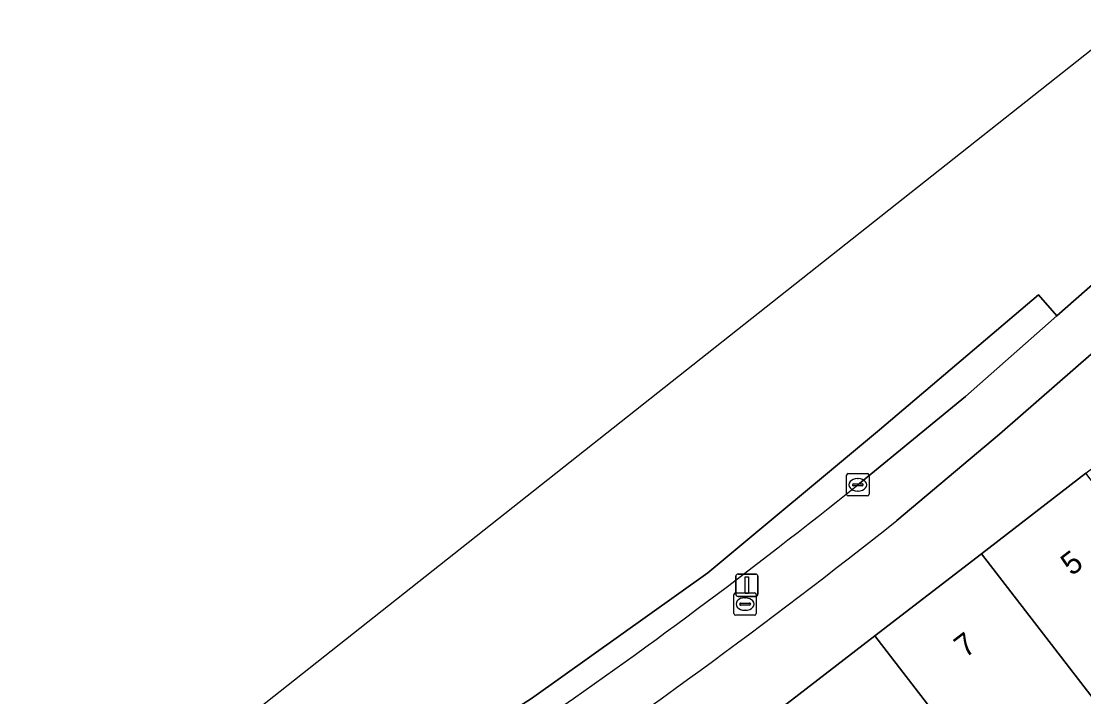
# Model space of a CAD drawing. Extents: x 162073 to 163043, y 381818 to 382561.
# Drawn here: x 162325.45 to 162373.02, y 382523.25 to 382553.5 of the extents above; entities that cross this region are included whole.
import ezdxf

# ---------------------------------------------------------------- set-up
doc = ezdxf.new("R2010")
doc.units = 0
for name, color, linetype in [('IMGEO_Brandkraan', 7, 'Continuous'), ('IMGEO_Erf', 7, 'Continuous'), ('IMGEO_Kolk', 7, 'Continuous'), ('IMGEO_Lichtmast', 7, 'Continuous'), ('IMGEO_Pand', 7, 'Continuous'), ('IMGEO_Pand_nummerreeks', 7, 'Continuous'), ('IMGEO_Rijbaan_lokaal_gesloten', 7, 'Continuous'), ('IMGEO_Voetpad_open', 7, 'Continuous')]:
    doc.layers.add(name, color=color, linetype=linetype)

msp = doc.modelspace()

# ---------------------------------------------------------------- linework, layer by layer
at = {"layer": 'IMGEO_Brandkraan'}
for p, q in [((162357.362, 382526.972), (162357.362, 382527.824)), ((162357.437, 382527.898), (162358.289, 382527.898)), ((162357.85, 382527.678), (162357.875, 382527.678)), ((162358.363, 382527.824), (162358.363, 382526.972)), ((162357.621, 382527.392), (162357.621, 382527.404)), ((162358.059, 382527.355), (162357.661, 382527.355)), ((162357.664, 382527.441), (162358.062, 382527.441)), ((162357.873, 382527.118), (162357.848, 382527.118)), ((162358.105, 382527.404), (162358.105, 382527.392)), ((162358.289, 382526.898), (162357.437, 382526.898))]:
    msp.add_line(p, q, dxfattribs=at)
for points in [[(162357.362, 382526.972), (162357.362, 382527.824)], [(162357.437, 382527.898), (162358.289, 382527.898)], [(162358.363, 382527.824), (162358.363, 382526.972)], [(162358.289, 382526.898), (162357.437, 382526.898)]]:
    msp.add_lwpolyline(points, dxfattribs=at)
for centre, radius, start, end in [((162357.439, 382527.822), 0.0765, 91.552, 178.448), ((162357.439, 382527.822), 0.0765, 91.552, 178.448), ((162358.287, 382527.822), 0.0765, 1.552, 88.448), ((162358.287, 382527.822), 0.0765, 1.552, 88.448), ((162357.661, 382527.401), 0.0403, 85.8775, 175.7526), ((162357.658, 382527.391), 0.0366, 178.938, 274.7102), ((162358.062, 382527.398), 0.043, 264.8664, 352.4533), ((162358.066, 382527.403), 0.0386, 1.7309, 96.639), ((162357.439, 382526.974), 0.0765, 181.552, 268.448), ((162357.439, 382526.974), 0.0765, 181.552, 268.448), ((162358.287, 382526.974), 0.0765, 271.552, 358.448), ((162358.287, 382526.974), 0.0765, 271.552, 358.448)]:
    msp.add_arc(centre, radius, start, end, dxfattribs=at)
for centre, major_axis, ratio, start_param, end_param in [((162357.849, 382527.398), (-0.387, 0.002), 0.722429, 4.712389, 7.853982), ((162357.874, 382527.398), (-0.39, 0.002), 0.717154, 1.570796, 4.712389)]:
    msp.add_ellipse(centre, major_axis=major_axis, ratio=ratio, start_param=start_param, end_param=end_param, dxfattribs=at)
at = {"layer": 'IMGEO_Erf'}
for points in [[(162368.445, 382529.655), (162373.12, 382533.26), (162377.78, 382536.852), (162375.557, 382539.591)], [(162374.299, 382539.417), (162369.257, 382535.013), (162364.654, 382531.14)], [(162346.764, 382518.079), (162349.248, 382514.857), (162354.099, 382518.596), (162358.894, 382522.293), (162363.669, 382525.973), (162368.445, 382529.655)]]:
    msp.add_lwpolyline(points, dxfattribs=at)
msp.add_arc((162198.971, 382739.298), 266.046, 303.74631, 308.51801, dxfattribs=at)
at = {"layer": 'IMGEO_Kolk'}
for p, q in [((162362.409, 382532.314), (162362.409, 382533.166)), ((162362.484, 382533.24), (162363.336, 382533.24)), ((162362.897, 382533.02), (162362.922, 382533.02)), ((162363.41, 382533.166), (162363.41, 382532.314)), ((162362.668, 382532.734), (162362.668, 382532.746)), ((162363.106, 382532.697), (162362.708, 382532.697)), ((162362.711, 382532.783), (162363.109, 382532.783)), ((162362.92, 382532.46), (162362.895, 382532.46)), ((162363.152, 382532.746), (162363.152, 382532.734)), ((162363.336, 382532.24), (162362.484, 382532.24))]:
    msp.add_line(p, q, dxfattribs=at)
for points in [[(162362.409, 382532.314), (162362.409, 382533.166)], [(162362.484, 382533.24), (162363.336, 382533.24)], [(162363.41, 382533.166), (162363.41, 382532.314)], [(162363.336, 382532.24), (162362.484, 382532.24)]]:
    msp.add_lwpolyline(points, dxfattribs=at)
for centre, radius, start, end in [((162362.486, 382533.164), 0.0765, 91.552, 178.448), ((162362.486, 382533.164), 0.0765, 91.552, 178.448), ((162363.334, 382533.164), 0.0765, 1.552, 88.448), ((162363.334, 382533.164), 0.0765, 1.552, 88.448), ((162362.486, 382532.316), 0.0765, 181.552, 268.448), ((162362.486, 382532.316), 0.0765, 181.552, 268.448), ((162362.708, 382532.743), 0.0403, 85.8775, 175.7526), ((162362.705, 382532.733), 0.0366, 178.938, 274.7102), ((162363.109, 382532.74), 0.043, 264.8664, 352.4533), ((162363.113, 382532.745), 0.0386, 1.7309, 96.639), ((162363.334, 382532.316), 0.0765, 271.552, 358.448), ((162363.334, 382532.316), 0.0765, 271.552, 358.448)]:
    msp.add_arc(centre, radius, start, end, dxfattribs=at)
for centre, major_axis, ratio, start_param, end_param in [((162362.896, 382532.74), (-0.387, 0.002), 0.722429, 4.712389, 7.853982), ((162362.921, 382532.74), (-0.39, 0.002), 0.717154, 1.570796, 4.712389)]:
    msp.add_ellipse(centre, major_axis=major_axis, ratio=ratio, start_param=start_param, end_param=end_param, dxfattribs=at)
at = {"layer": 'IMGEO_Lichtmast'}
for p, q in [((162357.446, 382527.844), (162357.446, 382528.644)), ((162357.446, 382528.644), (162357.446, 382527.844)), ((162357.546, 382528.744), (162358.336, 382528.744)), ((162358.336, 382528.744), (162357.546, 382528.744)), ((162358.436, 382528.644), (162358.436, 382527.844)), ((162358.436, 382527.844), (162358.436, 382528.644)), ((162358.336, 382527.744), (162357.546, 382527.744)), ((162357.546, 382527.744), (162358.336, 382527.744))]:
    msp.add_line(p, q, dxfattribs=at)
msp.add_lwpolyline([(162357.866, 382528.619), (162358.016, 382528.619), (162358.016, 382527.869), (162357.866, 382527.869), (162357.866, 382528.619)], dxfattribs=at)
for centre, start, end in [((162357.546, 382528.644), 90, 180), ((162357.546, 382528.644), 90, 180), ((162358.336, 382528.644), 0, 90), ((162358.336, 382528.644), 360, 90), ((162357.546, 382527.844), 180, 270), ((162357.546, 382527.844), 180, 270), ((162358.336, 382527.844), 270, 0), ((162358.336, 382527.844), 270, 0)]:
    msp.add_arc(centre, 0.1, start, end, dxfattribs=at)
at = {"layer": 'IMGEO_Pand'}
for points in [[(162373.12, 382533.26), (162368.445, 382529.655), (162374.359, 382521.985), (162378.969, 382525.61), (162378.869, 382525.741)], [(162363.669, 382525.973), (162369.492, 382518.423), (162369.619, 382518.258), (162374.359, 382521.985), (162368.445, 382529.655)], [(162363.669, 382525.973), (162358.894, 382522.293), (162364.697, 382514.76), (162364.88, 382514.53), (162369.619, 382518.258), (162369.492, 382518.423)]]:
    msp.add_lwpolyline(points, close=True, dxfattribs=at)
at = {"layer": 'IMGEO_Rijbaan_lokaal_gesloten'}
for points in [[(162390.424, 382547.177), (162388.63, 382547.92), (162387.156, 382548.53), (162379.056, 382551.861), (162376.977, 382552.716), (162374.994, 382553.502), (162335.121, 382521.954), (162325.454, 382516.669)], [(162331.478, 382511.211), (162332.149, 382511.62), (162331.478, 382512.61), (162334.842, 382514.552), (162348.294, 382523.168), (162356.195, 382528.794), (162363.882, 382535.202), (162371, 382541.255), (162371.827, 382540.31), (162377.131, 382544.985)], [(162367.724, 382536.694), (162371.827, 382540.31), (162371, 382541.255), (162363.882, 382535.202), (162356.195, 382528.794), (162348.294, 382523.168), (162334.842, 382514.552), (162331.478, 382512.61), (162332.149, 382511.62), (162332.934, 382512.098)], [(162362.909, 382532.741), (162367.724, 382536.694)]]:
    msp.add_lwpolyline(points, dxfattribs=at)
msp.add_arc((162208.468, 382724.916), 246.543, 300.32121, 308.78713, dxfattribs=at)
at = {"layer": 'IMGEO_Voetpad_open'}
for points in [[(162375.557, 382539.591), (162379.136, 382542.671), (162380.177, 382543.395), (162383.831, 382545.112), (162377.131, 382544.985), (162371.827, 382540.31), (162367.724, 382536.694), (162362.909, 382532.741)], [(162364.654, 382531.14), (162369.257, 382535.013), (162374.299, 382539.417)]]:
    msp.add_lwpolyline(points, dxfattribs=at)
for centre, radius, start, end in [((162208.468, 382724.916), 246.543, 300.32121, 308.78713), ((162198.971, 382739.298), 266.046, 303.74631, 308.51801)]:
    msp.add_arc(centre, radius, start, end, dxfattribs=at)

# ---------------------------------------------------------------- texts
at = {"layer": 'IMGEO_Pand_nummerreeks'}
for s, p in [('5', (162372.488, 382528.631)), ('7', (162367.72, 382524.956))]:
    msp.add_text(s, height=1, rotation=37.6276, dxfattribs=at).set_placement(p)

doc.saveas('drawing.dxf')
